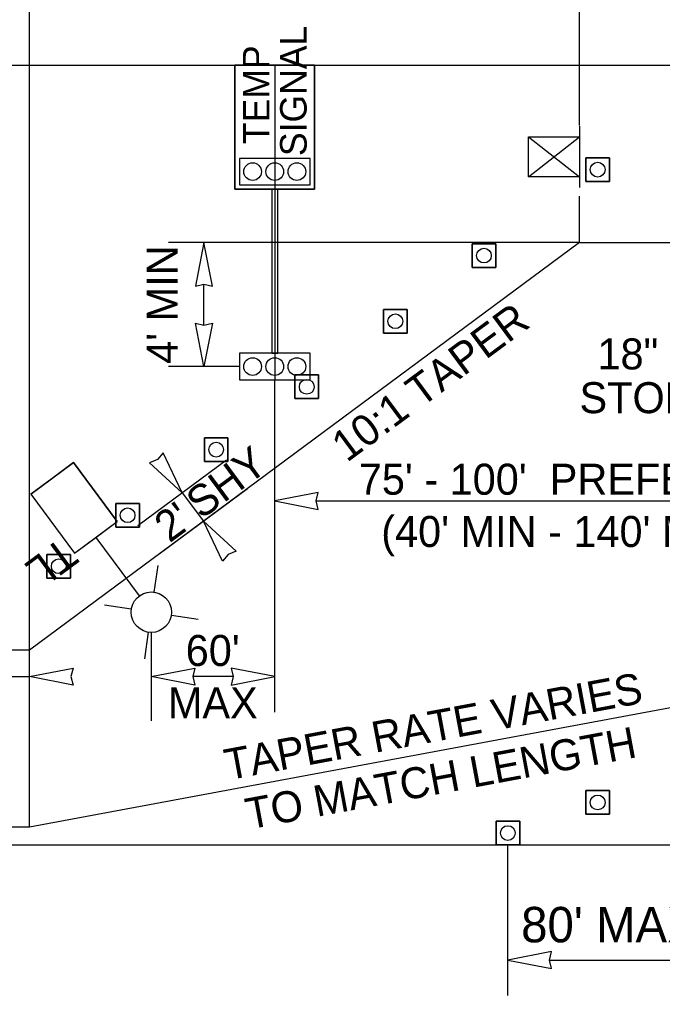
# Model space of a CAD drawing. Extents: x 99976 to 100136, y 99905 to 100011.
# Drawn here: x 100023.547 to 100024.999, y 99945.839 to 99948.043 of the extents above; entities that cross this region are included whole.
import ezdxf

# ---------------------------------------------------------------- set-up
doc = ezdxf.new("R2010")
doc.units = 0
for name, color, linetype in [('RD_ED_ShoulderPavedEdge', 7, 'Continuous'), ('RD_MK_LineEdgeWhite', 7, 'Continuous'), ('TR_WZ_PortableLightStandard', 7, 'Continuous'), ('TR_WZ_PortableSignMount5ftMinBlk-Wht', 7, 'Continuous'), ('TR_WZ_TempSignal', 7, 'Continuous'), ('TR_WZ_TrafficCone', 7, 'Continuous'), ('TR_WZ_WorkZoneDetails', 7, 'Continuous'), ('TR_WZ_WorkZoneTextCurrent', 7, 'Continuous')]:
    doc.layers.add(name, color=color, linetype=linetype)

msp = doc.modelspace()

# ---------------------------------------------------------------- linework, layer by layer
at = {"layer": 'RD_ED_ShoulderPavedEdge'}
for p, q in [((100035.6424, 99947.9393), (100020.3, 99947.9393)), ((100020.3, 99946.1793), (100035.6425, 99946.1793))]:
    msp.add_line(p, q, dxfattribs=at)
at = {"layer": 'RD_MK_LineEdgeWhite'}
for p, q in [((100024.8112, 99947.5393), (100023.5692, 99946.6193)), ((100024.8112, 99947.5393), (100035.6425, 99947.5393)), ((100023.5692, 99946.6193), (100020.3, 99946.6193)), ((100025.5008, 99946.5793), (100023.5692, 99946.2193)), ((100023.5692, 99946.2193), (100020.3, 99946.2193))]:
    msp.add_line(p, q, dxfattribs=at)
at = {"layer": 'TR_WZ_PortableLightStandard'}
for p, q in [((100023.5722, 99946.9712), (100023.6686, 99947.0426)), ((100023.6686, 99947.0426), (100023.7674, 99946.9093)), ((100023.7674, 99946.9093), (100023.6686, 99947.0426)), ((100023.5722, 99946.9712), (100023.671, 99946.8379)), ((100023.5722, 99946.9712), (100023.671, 99946.8379)), ((100023.671, 99946.8379), (100023.7674, 99946.9093)), ((100023.7192, 99946.8736), (100023.817, 99946.7415)), ((100023.8511, 99946.75), (100023.8601, 99946.8102)), ((100023.799, 99946.7114), (100023.7389, 99946.7204)), ((100023.8896, 99946.698), (100023.9498, 99946.689)), ((100023.8375, 99946.6594), (100023.8286, 99946.5992))]:
    msp.add_line(p, q, dxfattribs=at)
for points in [[(100023.6686, 99947.0426), (100023.6204, 99947.0069), (100023.5722, 99946.9712)], [(100023.671, 99946.8379), (100023.7192, 99946.8736), (100023.7674, 99946.9093)]]:
    msp.add_lwpolyline(points, dxfattribs=at)
msp.add_circle((100023.8443, 99946.7047), 0.0457, dxfattribs=at)
msp.add_circle((100023.8443, 99946.7047), 0.0457, dxfattribs=at)
at = {"layer": 'TR_WZ_PortableSignMount5ftMinBlk-Wht'}
for p, q in [((100024.8112, 99947.8019), (100024.8112, 99947.664)), ((100024.6962, 99947.6881), (100024.8112, 99947.7778)), ((100024.6962, 99947.7778), (100024.8112, 99947.6881)), ((100024.7535, 99947.7328), (100024.7535, 99947.7328)), ((100024.7537, 99947.7329), (100024.7537, 99947.7329))]:
    msp.add_line(p, q, dxfattribs=at)
msp.add_lwpolyline([(100024.6962, 99947.6881), (100024.6962, 99947.7778), (100024.8112, 99947.7778), (100024.8112, 99947.6881)], close=True, dxfattribs=at)
at = {"layer": 'TR_WZ_TempSignal'}
for p, q in [((100024.033, 99947.6596), (100024.033, 99947.9397)), ((100024.033, 99947.9397), (100024.2131, 99947.9397)), ((100024.2131, 99947.9397), (100024.033, 99947.9397)), ((100024.033, 99947.9397), (100024.033, 99947.6596)), ((100024.1231, 99947.9397), (100024.1231, 99947.2294)), ((100024.2131, 99947.9397), (100024.2131, 99947.6596)), ((100024.2131, 99947.6596), (100024.2131, 99947.9397)), ((100024.203, 99947.7295), (100024.0432, 99947.7295)), ((100024.0432, 99947.7295), (100024.0432, 99947.6696)), ((100024.203, 99947.6696), (100024.203, 99947.7295)), ((100024.0432, 99947.6696), (100024.203, 99947.6696)), ((100024.2131, 99947.6596), (100024.033, 99947.6596)), ((100024.033, 99947.6596), (100024.1164, 99947.6596)), ((100024.1298, 99947.6596), (100024.1164, 99947.6596)), ((100024.1164, 99947.6596), (100024.1164, 99947.2893)), ((100024.1164, 99947.6596), (100024.1298, 99947.6596)), ((100024.1298, 99947.2893), (100024.1298, 99947.6596)), ((100024.1298, 99947.6596), (100024.2131, 99947.6596)), ((100024.203, 99947.2893), (100024.0432, 99947.2893)), ((100024.0432, 99947.2893), (100024.0432, 99947.2294)), ((100024.1164, 99947.2893), (100024.1298, 99947.2893)), ((100024.203, 99947.2294), (100024.203, 99947.2893)), ((100024.0432, 99947.2294), (100024.203, 99947.2294))]:
    msp.add_line(p, q, dxfattribs=at)
for points in [[(100024.0432, 99947.7295), (100024.0432, 99947.6696), (100024.203, 99947.6696), (100024.203, 99947.7295), (100024.0432, 99947.7295)], [(100024.0432, 99947.2893), (100024.0432, 99947.2294), (100024.203, 99947.2294), (100024.203, 99947.2893), (100024.0432, 99947.2893)]]:
    msp.add_lwpolyline(points, dxfattribs=at)
for centre in [(100024.0731, 99947.6995), (100024.0731, 99947.6995), (100024.1231, 99947.6995), (100024.1231, 99947.6995), (100024.173, 99947.6995), (100024.173, 99947.6995), (100024.0731, 99947.2593), (100024.0731, 99947.2593), (100024.1231, 99947.2593), (100024.1231, 99947.2593), (100024.173, 99947.2593), (100024.173, 99947.2593)]:
    msp.add_circle(centre, 0.02, dxfattribs=at)
at = {"layer": 'TR_WZ_TrafficCone'}
for points in [[(100024.8789, 99947.6773), (100024.8256, 99947.6773), (100024.8256, 99947.7306), (100024.8789, 99947.7306), (100024.8789, 99947.6773)], [(100024.8789, 99947.7306), (100024.8256, 99947.7306), (100024.8256, 99947.6773), (100024.8789, 99947.6773), (100024.8789, 99947.7306)], [(100024.6221, 99947.4832), (100024.5687, 99947.4832), (100024.5687, 99947.5366), (100024.6221, 99947.5366), (100024.6221, 99947.4832)], [(100024.6221, 99947.5366), (100024.5687, 99947.5366), (100024.5687, 99947.4832), (100024.6221, 99947.4832), (100024.6221, 99947.5366)], [(100024.4221, 99947.3351), (100024.3687, 99947.3351), (100024.3687, 99947.3884), (100024.4221, 99947.3884), (100024.4221, 99947.3351)], [(100024.4221, 99947.3884), (100024.3687, 99947.3884), (100024.3687, 99947.3351), (100024.4221, 99947.3351), (100024.4221, 99947.3884)], [(100024.2221, 99947.1869), (100024.1687, 99947.1869), (100024.1687, 99947.2403), (100024.2221, 99947.2403), (100024.2221, 99947.1869)], [(100024.2221, 99947.2403), (100024.1687, 99947.2403), (100024.1687, 99947.1869), (100024.2221, 99947.1869), (100024.2221, 99947.2403)], [(100024.0174, 99947.0451), (100023.9641, 99947.0451), (100023.9641, 99947.0984), (100024.0174, 99947.0984), (100024.0174, 99947.0451)], [(100024.0174, 99947.0984), (100023.9641, 99947.0984), (100023.9641, 99947.0451), (100024.0174, 99947.0451), (100024.0174, 99947.0984)], [(100023.8174, 99946.8969), (100023.7641, 99946.8969), (100023.7641, 99946.9503), (100023.8174, 99946.9503), (100023.8174, 99946.8969)], [(100023.8174, 99946.9503), (100023.7641, 99946.9503), (100023.7641, 99946.8969), (100023.8174, 99946.8969), (100023.8174, 99946.9503)], [(100023.662, 99946.7818), (100023.6087, 99946.7818), (100023.6087, 99946.8352), (100023.662, 99946.8352), (100023.662, 99946.7818)], [(100023.662, 99946.8352), (100023.6087, 99946.8352), (100023.6087, 99946.7818), (100023.662, 99946.7818), (100023.662, 99946.8352)], [(100024.8789, 99946.2485), (100024.8256, 99946.2485), (100024.8256, 99946.3018), (100024.8789, 99946.3018), (100024.8789, 99946.2485)], [(100024.8789, 99946.3018), (100024.8256, 99946.3018), (100024.8256, 99946.2485), (100024.8789, 99946.2485), (100024.8789, 99946.3018)], [(100024.6761, 99946.1793), (100024.6227, 99946.1793), (100024.6227, 99946.2326), (100024.6761, 99946.2326), (100024.6761, 99946.1793)], [(100024.6761, 99946.2326), (100024.6227, 99946.2326), (100024.6227, 99946.1793), (100024.6761, 99946.1793), (100024.6761, 99946.2326)]]:
    msp.add_lwpolyline(points, dxfattribs=at)
for centre in [(100024.8523, 99947.704), (100024.5954, 99947.5099), (100024.3954, 99947.3617), (100024.1954, 99947.2136), (100023.9907, 99947.0718), (100023.7907, 99946.9236), (100023.6354, 99946.8085), (100024.8523, 99946.2751), (100024.6494, 99946.206)]:
    msp.add_circle(centre, 0.0167, dxfattribs=at)
at = {"layer": 'TR_WZ_WorkZoneDetails'}
for p, q in [((100023.5692, 99946.2193), (100023.5692, 99948.2793)), ((100024.8112, 99947.804), (100024.8112, 99948.2793)), ((100024.8112, 99947.5393), (100024.8112, 99947.644)), ((100024.0432, 99947.5393), (100023.8832, 99947.5393)), ((100024.8112, 99947.5393), (100024.0432, 99947.5393)), ((100023.9632, 99947.353), (100023.9632, 99947.4456)), ((100024.0432, 99947.2593), (100023.8832, 99947.2593)), ((100024.1231, 99946.4793), (100024.1231, 99947.2294)), ((100023.8141, 99946.9003), (100024.0141, 99947.0484)), ((100023.8621, 99946.8363), (100024.0617, 99946.9841)), ((100024.2168, 99946.956), (100025.4071, 99946.956)), ((100023.8443, 99946.659), (100023.8443, 99946.4593)), ((100023.2756, 99946.5593), (100023.5692, 99946.5593)), ((100024.0294, 99946.5593), (100023.9381, 99946.5593)), ((100024.6494, 99945.8393), (100024.6494, 99946.1793)), ((100024.7431, 99945.9193), (100025.4071, 99945.9193))]:
    msp.add_line(p, q, dxfattribs=at)
for points in [[(100023.9632, 99947.5393), (100023.9439, 99947.441), (100023.9632, 99947.4456), (100023.9825, 99947.441)], [(100023.9632, 99947.2593), (100023.9439, 99947.3576), (100023.9632, 99947.353), (100023.9825, 99947.3576)], [(100023.9143, 99946.9745), (100023.8713, 99947.0649), (100023.8585, 99947.0498), (100023.8403, 99947.042)], [(100024.1231, 99946.956), (100024.2214, 99946.9367), (100024.2168, 99946.956), (100024.2214, 99946.9753)], [(100023.9619, 99946.9102), (100024.0359, 99946.8427), (100024.0177, 99946.8349), (100024.0049, 99946.8198)], [(100023.5692, 99946.5593), (100023.6675, 99946.5786), (100023.6629, 99946.5593), (100023.6675, 99946.54)], [(100023.8443, 99946.5593), (100023.9426, 99946.5786), (100023.9381, 99946.5593), (100023.9426, 99946.54)], [(100024.1231, 99946.5593), (100024.0248, 99946.5786), (100024.0294, 99946.5593), (100024.0248, 99946.54)], [(100024.6494, 99945.9193), (100024.7477, 99945.9), (100024.7431, 99945.9193), (100024.7477, 99945.9386)]]:
    msp.add_lwpolyline(points, close=True, dxfattribs=at)
msp.add_lwpolyline([(100023.9143, 99946.9745), (100023.9619, 99946.9102)], dxfattribs=at)

# ---------------------------------------------------------------- texts
at = {"layer": 'TR_WZ_PortableLightStandard'}
msp.add_text('TL', height=0.07, rotation=216.5289, dxfattribs=at).set_placement((100023.6425, 99946.8765))
at = {"layer": 'TR_WZ_TempSignal'}
for s, p in [('SIGNAL', (100024.1951, 99947.7346)), ('TEMP', (100024.1111, 99947.7617))]:
    msp.add_text(s, height=0.06, rotation=90, dxfattribs=at).set_placement(p)
at = {"layer": 'TR_WZ_WorkZoneTextCurrent'}
for s, rotation, p in [("4' MIN", 90, (100023.9039, 99947.2654)), ('10:1 TAPER', 36.5289, (100024.2858, 99947.0415)), ('SHY', 36.5289, (100023.9571, 99946.9129)), ("2' ", 36.5289, (100023.8854, 99946.8598)), ("60'", 360, (100023.922, 99946.5833)), ('TAPER RATE VARIES', 10.5573, (100024.0168, 99946.3251)), ('MAX', 360, (100023.8817, 99946.4653)), ('TO MATCH LENGTH', 10.5573, (100024.0645, 99946.214))]:
    msp.add_text(s, height=0.07, rotation=rotation, dxfattribs=at).set_placement(p)
for s, height, p in [('18" WHITE', 0.07, (100024.8518, 99947.2529)), ('STOP BAR', 0.07, (100024.8112, 99947.1541)), ("75' - 100'  PREFERRED", 0.07, (100024.3128, 99946.97)), ("(40' MIN - 140' MAX)", 0.07, (100024.3635, 99946.852)), ("80' MAX", 0.08, (100024.6794, 99945.9593))]:
    msp.add_text(s, height=height, dxfattribs=at).set_placement(p)

doc.saveas('drawing.dxf')
